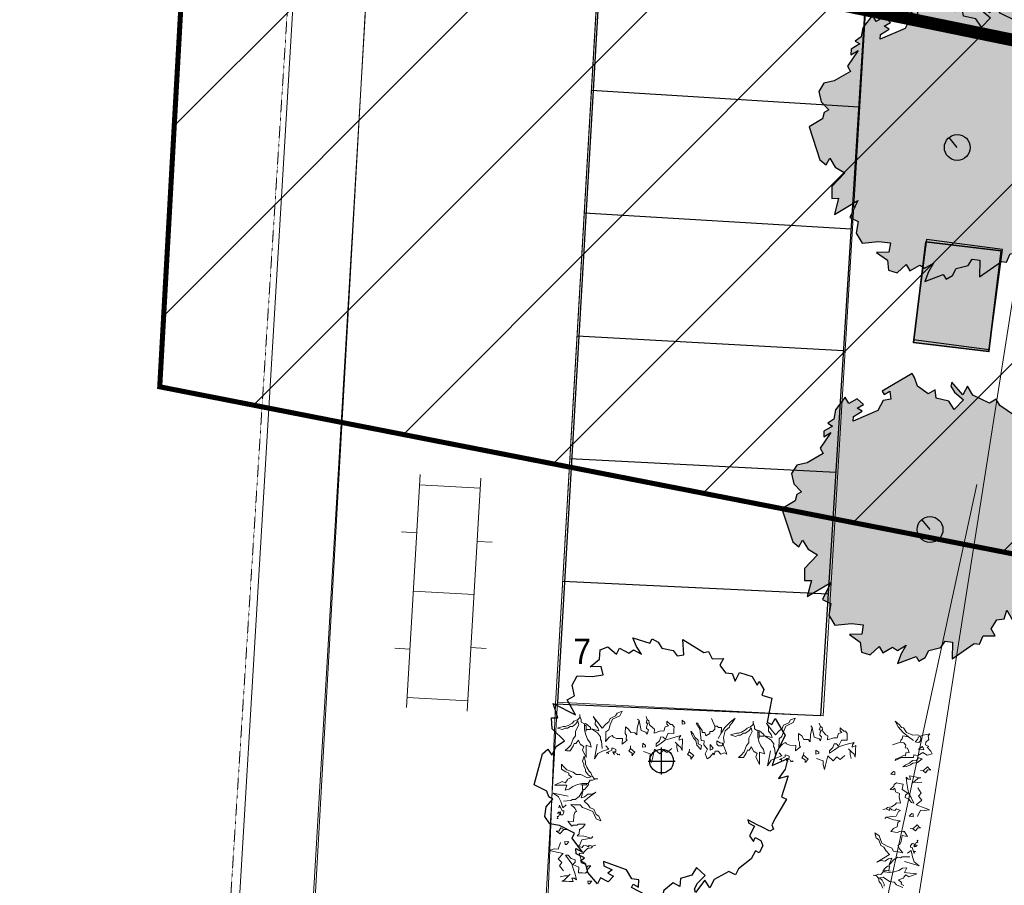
# Model space of a CAD drawing. Extents: x -1000932 to 2054797, y 285738 to 764020.
# Tile 880 of 1056: x 1339886 to 1359313, y 483470 to 500538. Entities that reach past the tile are written whole.
import ezdxf

# ---------------------------------------------------------------- set-up
doc = ezdxf.new("R2010")
doc.units = 0
doc.header["$MEASUREMENT"] = 0
doc.linetypes.add('DASHDOT', pattern=[1, 0.5, -0.25, 0, -0.25])
doc.layers.get('0').update_dxf_attribs({"color": 1, "linetype": 'CONTINUOUS'})
for name, color, linetype in [('--schets pp', 1, 'CONTINUOUS'), ('-boom', 8, 'CONTINUOUS'), ('-boom beschermd', 82, 'CONTINUOUS'), ('31.', 7, 'CONTINUOUS'), ('A-0010--', 4, 'CONTINUOUS'), ('A-0900-TERREIN', 14, 'CONTINUOUS'), ('bomen', 1, 'CONTINUOUS')]:
    doc.layers.add(name, color=color, linetype=linetype)
for name, color, linetype, lineweight in [('B02', 1, 'CONTINUOUS', 30), ('S02', 7, 'CONTINUOUS', 0), ('T03', 84, 'CONTINUOUS', 0), ('T05', 84, 'CONTINUOUS', 0), ('V00', 7, 'CONTINUOUS', 0), ('Z09', 7, 'CONTINUOUS', 0)]:
    doc.layers.add(name, color=color, linetype=linetype, lineweight=lineweight)
doc.styles.add('JK-T', font='arial.ttf', dxfattribs={"width": 0.9})

# ---------------------------------------------------------------- blocks, each defined once
blk = doc.blocks.new('S022')
at = {"layer": 'S02', "color": 7, "linetype": 'Continuous', "lineweight": 0}
for p, q in [((0.0308, -0.2299), (0.0308, 0.2301)), ((0.1508, -0.2299), (0.1508, 0.2301)), ((0.0308, 0.2101), (0.1508, 0.2101)), ((0.0008, 0.1151), (0.0308, 0.1151)), ((0.1508, 0.1051), (0.1808, 0.1051)), ((0.0308, 0.0001), (0.1508, 0.0001)), ((0.0008, -0.1147), (0.0308, -0.1147)), ((0.1508, -0.1047), (0.1808, -0.1047)), ((0.0308, -0.2099), (0.1508, -0.2099))]:
    blk.add_line(p, q, dxfattribs=at)
blk = doc.blocks.new('eigendomssituatie')
at = {"layer": '--schets pp', "linetype": 'Continuous', "transparency": 33554495}
h = blk.add_hatch(color=140, dxfattribs=at)
h.dxf.hatch_style = 1
h.paths.add_polyline_path([(9221, 16017), (-3884, 17237), (-5436, 504), (0, 0), (-2500, -26949), (-6847, -26546), (-6943, -27582), (-9442, -27350), (-9346, -26314), (-13692, -25911), (-13542, -23750), (-24868, -22700), (-35971, -21670), (-39085, -21481), (-35919, 15171), (-35449, 20057), (-40996, 20385), (-45060, -52868), (-5988, -60874), (-5392, -55500), (3604, -48873)])
at = {"layer": '--schets pp', "color": 140, "linetype": 'Continuous', "const_width": 250}
blk.add_lwpolyline([(9221, 16017), (-3884, 17237), (-5436, 504), (0, 0), (-2500, -26949), (-6847, -26546), (-6943, -27582), (-9442, -27350), (-9346, -26314), (-13692, -25911), (-13542, -23750), (-24868, -22700), (-35971, -21670), (-39085, -21481), (-35919, 15171), (-35449, 20057), (-40996, 20385), (-45060, -52868), (-5988, -60874), (-5392, -55500), (3604, -48873)], close=True, dxfattribs=at)
blk = doc.blocks.new('boom')
at = {"layer": '31.', "color": 7, "linetype": 'Continuous'}
for points in [[(2252, -1106), (2174, -1256), (2210, -1343), (2134, -1385), (1982, -1306), (1886, -1256), (1704, -1162), (1724, -1227), (1831, -1282), (1731, -1475), (1810, -1584), (1849, -1510), (1958, -1566), (2000, -1669), (1928, -1809), (1853, -1770), (1769, -1930), (1516, -2125), (1455, -2242), (1326, -2176), (1036, -2338), (950, -2502), (853, -2352), (667, -2590), (646, -2521), (706, -2406), (860, -2260), (686, -2098), (595, -2253), (372, -2314), (359, -2471), (230, -2404), (44, -2552), (-1, -2709), (-40, -2785), (-597, -2495), (-564, -2431), (-457, -2486), (-449, -2341), (-589, -2322), (-691, -2147), (-1147, -1978), (-1138, -2064), (-977, -2148), (-1064, -2211), (-947, -2272), (-1056, -2379), (-1206, -2301), (-1268, -2419), (-1454, -2198), (-1493, -2035), (-1602, -1968), (-1524, -1910), (-1684, -1827), (-1691, -1726), (-1560, -1794), (-1766, -1521), (-1716, -1425), (-2016, -1269), (-2204, -1239), (-2305, -1092), (-2275, -903), (-2143, -754), (-2228, -709), (-2266, -594), (-2513, -466), (-2348, 139), (-2243, 236), (-2169, 116), (-2080, 288), (-1914, 397), (-2159, 633), (-2173, 849), (-2048, 851), (-2137, 1136), (-1701, 908), (-1864, 1205), (-1716, 1286), (-1765, 1496), (-1667, 1683), (-1367, 1668), (-1156, 1699), (-1191, 1867), (-1412, 1860), (-1226, 2010), (-1212, 2193), (-1060, 2251), (-889, 2107), (-828, 2225), (-644, 2130), (-557, 2193), (-396, 2110), (-496, 2257), (-569, 2431), (-230, 2323), (-186, 2409), (-68, 2347), (6, 2228), (227, 2181), (306, 2072), (441, 2096), (417, 2398), (831, 2139), (923, 2159), (996, 2012), (1218, 2019), (1151, 1891), (1262, 1738), (1393, 1724), (1450, 1572), (1539, 1743), (1787, 1669), (1887, 1495), (1926, 1570), (2020, 1412)], [(2020, 1412), (1980, 1296), (2174, 1237), (2080, 768), (2177, 718), (2238, 836), (2438, 502), (2265, 170), (2180, -89), (2493, 49), (2438, -158), (2305, -345), (2498, -295), (2366, -703), (2463, -753), (2252, -1106)]]:
    blk.add_lwpolyline(points, dxfattribs=at)
blk.add_circle((0, 0), 235, dxfattribs=at)
blk = doc.blocks.new('UNNAMED')
at = {"color": 0}
for p, q in [((0, -0.5), (0, 0.5)), ((-0.5, 0), (0.5, 0))]:
    blk.add_line(p, q, dxfattribs=at)
blk = doc.blocks.new('nieuwe bomen')
at = {"layer": '-boom beschermd', "linetype": 'Continuous', "true_color": 0xd5bf15, "transparency": 33554559}
h = blk.add_hatch(color=52, dxfattribs=at)
h.dxf.hatch_style = 1
h.paths.add_polyline_path([(2240, 1375), (2147, 1534), (2182, 1631), (2096, 1673), (1935, 1578), (1832, 1518), (1639, 1404), (1658, 1477), (1771, 1543), (1651, 1748), (1732, 1872), (1778, 1792), (1894, 1860), (1934, 1975), (1847, 2123), (1767, 2076), (1667, 2247), (1380, 2445), (1306, 2570), (1170, 2490), (845, 2651), (741, 2825), (644, 2655), (427, 2905), (408, 2829), (480, 2706), (657, 2556), (476, 2369), (368, 2533), (121, 2587), (98, 2757), (-38, 2677), (-250, 2828), (-308, 2997), (-355, 3077), (-947, 2730), (-907, 2662), (-793, 2728), (-776, 2570), (-928, 2542), (-1029, 2345), (-1518, 2134), (-1512, 2229), (-1342, 2330), (-1441, 2394), (-1315, 2467), (-1441, 2577), (-1600, 2484), (-1674, 2609), (-1865, 2358), (-1898, 2178), (-2014, 2098), (-1925, 2040), (-2095, 1940), (-2097, 1829), (-1958, 1911), (-2167, 1602), (-2107, 1499), (-2426, 1312), (-2630, 1269), (-2731, 1102), (-2688, 898), (-2535, 743), (-2626, 690), (-2661, 562), (-2923, 408), (-2709, -243), (-2589, -343), (-2515, -208), (-2408, -390), (-2221, -499), (-2475, -771), (-2478, -1007), (-2342, -1003), (-2423, -1319), (-1960, -1046), (-2121, -1378), (-1955, -1459), (-1996, -1691), (-1879, -1889), (-1552, -1855), (-1320, -1878), (-1349, -2063), (-1591, -2068), (-1379, -2221), (-1354, -2421), (-1184, -2474), (-1006, -2308), (-933, -2434), (-738, -2319), (-639, -2383), (-468, -2283), (-569, -2450), (-639, -2644), (-275, -2507), (-222, -2598), (-97, -2524), (-23, -2389), (215, -2326), (296, -2202), (445, -2222), (436, -2552), (872, -2246), (974, -2263), (1046, -2098), (1288, -2094), (1208, -1957), (1320, -1784), (1463, -1762), (1516, -1593), (1623, -1775), (1889, -1680), (1988, -1484), (2035, -1564), (2129, -1386), (2079, -1262), (2287, -1186), (2159, -680), (2261, -620), (2335, -745), (2534, -370), (2326, -17), (2219, 260), (2568, 128), (2496, 351), (2341, 547), (2554, 504), (2388, 941), (2490, 1001)])
at = {"layer": '-boom beschermd', "color": 52, "linetype": 'Continuous', "true_color": 0xd5bf15}
blk.add_lwpolyline([(2240, 1375), (2147, 1534), (2182, 1631), (2096, 1673), (1935, 1578), (1832, 1518), (1639, 1404), (1658, 1477), (1771, 1543), (1651, 1748), (1732, 1872), (1778, 1792), (1894, 1860), (1934, 1975), (1847, 2123), (1767, 2076), (1667, 2247), (1380, 2445), (1306, 2570), (1170, 2490), (845, 2651), (741, 2825), (644, 2655), (427, 2905), (408, 2829), (480, 2706), (657, 2556), (476, 2369), (368, 2533), (121, 2587), (98, 2757), (-38, 2677), (-250, 2828), (-308, 2997), (-355, 3077), (-947, 2730), (-907, 2662), (-793, 2728), (-776, 2570), (-928, 2542), (-1029, 2345), (-1518, 2134), (-1512, 2229), (-1342, 2330), (-1441, 2394), (-1315, 2467), (-1441, 2577), (-1600, 2484), (-1674, 2609), (-1865, 2358), (-1898, 2178), (-2014, 2098), (-1925, 2040), (-2095, 1940), (-2097, 1829), (-1958, 1911), (-2167, 1602), (-2107, 1499), (-2426, 1312), (-2630, 1269), (-2731, 1102), (-2688, 898), (-2535, 743), (-2626, 690), (-2661, 562), (-2923, 408), (-2709, -243), (-2589, -343), (-2515, -208), (-2408, -390), (-2221, -499), (-2475, -771), (-2478, -1007), (-2342, -1003), (-2423, -1319), (-1960, -1046), (-2121, -1378), (-1955, -1459), (-1996, -1691), (-1879, -1889), (-1552, -1855), (-1320, -1878), (-1349, -2063), (-1591, -2068), (-1379, -2221), (-1354, -2421), (-1184, -2474), (-1006, -2308), (-933, -2434), (-738, -2319), (-639, -2383), (-468, -2283), (-569, -2450), (-639, -2644), (-275, -2507), (-222, -2598), (-97, -2524), (-23, -2389), (215, -2326), (296, -2202), (445, -2222), (436, -2552), (872, -2246), (974, -2263), (1046, -2098), (1288, -2094), (1208, -1957), (1320, -1784), (1463, -1762), (1516, -1593), (1623, -1775), (1889, -1680), (1988, -1484), (2035, -1564), (2129, -1386), (2079, -1262), (2287, -1186), (2159, -680), (2261, -620), (2335, -745), (2534, -370), (2326, -17), (2219, 260), (2568, 128), (2496, 351), (2341, 547), (2554, 504), (2388, 941), (2490, 1001)], close=True, dxfattribs=at)
blk.add_lwpolyline([(0, 0), (-163, 196)], dxfattribs=at)
blk.add_circle((0, 0), 255, dxfattribs=at)

msp = doc.modelspace()

# ---------------------------------------------------------------- hatches: boundary and pattern name
at = {"layer": '--schets pp', "linetype": 'Continuous'}
h = msp.add_hatch(dxfattribs=at)
h.set_pattern_fill('ANSI31', color=241, scale=20000)
h.set_pattern_definition([(45, (1056624.2, 0), (-1767.767, 1767.767), [])])
edge = h.paths.add_edge_path()
edge.add_line((1412428.905, 599424.851), (1410735.472, 580081.091))
edge.add_line((1410735.472, 580081.091), (1418225.821, 579453.983))
edge.add_line((1418225.821, 579453.983), (1411354.035, 500066.664))
edge.add_line((1411354.035, 500066.664), (1402241.693, 493354.472))
edge.add_line((1402241.693, 493354.472), (1400998.095, 482143.686))
edge.add_line((1400998.095, 482143.686), (1400511.26, 482209.964))
edge.add_line((1400511.26, 482209.964), (1397378.697, 459200.025))
edge.add_line((1397378.697, 459200.025), (1371546.449, 465342.604))
edge.add_line((1371546.449, 465342.604), (1374864.899, 486994.847))
edge.add_line((1374864.899, 486994.847), (1342649.165, 493299.452))
edge.add_line((1342649.165, 493299.452), (1347219.072, 575452.455))
edge.add_arc((1365855.973, 574415.744), 18665.712, 106.9763879, 176.8161015, ccw=False)
edge.add_line((1360406.003, 592268.101), (1378561.723, 598455.689))
edge.add_arc((1392338.578, 564014.999), 37093.974, 88.4396865, 111.8022388, ccw=False)
edge.add_line((1393348.618, 601095.219), (1394872.404, 600961.82))
edge.add_line((1394872.404, 600961.82), (1412428.905, 599424.851))
edge = h.paths.add_edge_path(flags=16)
edge.add_line((1401594.9, 590335.058), (1399898.151, 570953.43))
edge.add_line((1399898.151, 570953.43), (1407398.264, 570325.504))
edge.add_line((1407398.264, 570325.504), (1401781.368, 505435.484))
edge.add_line((1401781.368, 505435.484), (1392785.423, 498809.03))
edge.add_line((1392785.423, 498809.03), (1392189.306, 493435.155))
edge.add_line((1392189.306, 493435.155), (1391951.613, 493467.515))
edge.add_line((1391951.613, 493467.515), (1388958.392, 471481.093))
edge.add_line((1388958.392, 471481.093), (1382827.439, 472938.955))
edge.add_line((1382827.439, 472938.955), (1386203.274, 494965.624))
edge.add_line((1386203.274, 494965.624), (1353117.485, 501440.499))
edge.add_line((1353117.485, 501440.499), (1357203.637, 574897.046))
edge.add_arc((1365855.973, 574415.744), 8665.712, 106.1143616, 176.8161015, ccw=False)
edge.add_line((1363450.757, 582740.977), (1382053.36, 589080.866))
edge.add_arc((1392338.578, 564014.999), 27093.974, 89.0254668, 112.3096958, ccw=False)
edge.add_line((1392799.392, 591105.053), (1394000.298, 590999.921))
edge.add_line((1394000.298, 590999.921), (1401594.9, 590335.058))
at = {"layer": 'A-0900-TERREIN', "linetype": 'Continuous', "lineweight": 5}
msp.add_hatch(color=8, dxfattribs=at).paths.add_polyline_path([(1359010.482, 493994.812), (1357521.38, 494175.312), (1357762.032, 496160.78), (1359251.134, 495980.28)], flags=0)

# ---------------------------------------------------------------- linework, layer by layer
at = {"layer": '--schets pp', "color": 241, "linetype": 'Continuous', "const_width": 100}
for points in [[(1412428.905, 599424.851), (1410735.472, 580081.091), (1418225.821, 579453.983), (1411354.035, 500066.664), (1402241.693, 493354.472), (1400998.095, 482143.686), (1400511.26, 482209.964), (1397378.697, 459200.025), (1371546.449, 465342.604), (1374864.899, 486994.847), (1342649.165, 493299.452), (1347219.072, 575452.455, -0.314530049), (1360406.003, 592268.101), (1378561.723, 598455.689, -0.102292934), (1393348.618, 601095.219), (1394872.404, 600961.82)], [(1401594.9, 590335.058), (1399898.151, 570953.43), (1407398.264, 570325.504), (1401781.368, 505435.484), (1392785.423, 498809.03), (1392189.306, 493435.155), (1391951.613, 493467.515), (1388958.392, 471481.093), (1382827.439, 472938.955), (1386203.274, 494965.624), (1353117.485, 501440.499), (1357203.637, 574897.046, -0.318668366), (1363450.757, 582740.977), (1382053.36, 589080.866, -0.10194762), (1392799.392, 591105.053), (1394000.298, 590999.921)]]:
    msp.add_lwpolyline(points, format="xyb", close=True, dxfattribs=at)
at = {"layer": '--schets pp', "ltscale": 200}
for points in [[(1351450.032, 503979.671), (1356742.032, 503611.78), (1355685.032, 486808.78), (1350459.032, 487040.78)], [(1351481.298, 503998.921), (1350496.298, 487077.921)], [(1356440.032, 498810.905), (1351166.89, 499139.999)], [(1356440.032, 498810.905), (1351166.89, 499139.999)], [(1356289.032, 496410.499), (1351025.317, 496720.155)], [(1356289.032, 496410.499), (1351025.317, 496720.155)], [(1356138.032, 494010.062), (1350883.747, 494300.312)], [(1356138.032, 494010.062), (1350883.747, 494300.312)], [(1355987.032, 491609.655), (1350742.175, 491880.468)], [(1355987.032, 491609.655), (1350742.175, 491880.468)], [(1355836.032, 489209.218), (1350600.605, 489460.624)], [(1355836.032, 489209.218), (1350600.605, 489460.624)]]:
    msp.add_lwpolyline(points, dxfattribs=at)
at = {"layer": 'A-0010--', "color": 14, "linetype": 'DASHDOT', "lineweight": 13}
msp.add_lwpolyline([(1343759.251, 478699.702), (1346836.304, 526811.265)], dxfattribs=at)
at = {"layer": 'A-0900-TERREIN', "color": 14, "linetype": 'Continuous', "lineweight": 13}
for points in [[(1383595.032, 591361.78), (1362758.032, 583958.78, 0.325245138), (1355655.034, 574135.78), (1354955.032, 560602.78), (1354741.665, 559083.78), (1354609.665, 555824.78), (1354517.032, 554612.78), (1354018.032, 546438.78), (1354018.032, 546438.78), (1353521.032, 540316.78), (1353521.032, 540316.78), (1352963.144, 531197.927), (1357955.768, 530926.426), (1356869.764, 510955.933), (1351877.14, 511227.434), (1350459.032, 487040.78), (1350082.032, 477392.78), (1367540.032, 474405.78), (1382648.032, 472192.78), (1382811.353, 472942.78), (1388958.392, 471481.093), (1391128.423, 470963.905)], [(1383595.032, 591361.78), (1362758.032, 583958.78, 0.325245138), (1355655.034, 574135.78), (1354955.032, 560602.78), (1354697.437, 557017.708), (1354517.032, 554612.78), (1354517.032, 554612.78), (1354018.032, 546438.78), (1353699.245, 543593.936), (1353594.632, 541670.195), (1353521.032, 540316.78), (1353039.032, 532296.78), (1352979.229, 531197.052), (1351716.121, 508265.25), (1351559.032, 505842.78), (1350459.032, 487040.78), (1350082.032, 477392.78), (1367540.032, 474405.78), (1382648.032, 472192.78), (1382811.353, 472942.78), (1388958.392, 471481.093), (1391128.423, 470963.905)]]:
    msp.add_lwpolyline(points, format="xyb", dxfattribs=at)
msp.add_lwpolyline([(1350745.032, 586408.749), (1348910.032, 561645.546), (1350224.318, 559558.078), (1349234.471, 543836.732), (1348982.032, 541088.78), (1345615.032, 481465.78), (1350231.001, 481205.093)], dxfattribs=at)
at = {"layer": 'A-0900-TERREIN', "color": 8, "linetype": 'Continuous', "lineweight": 13}
msp.add_lwpolyline([(1359251.134, 495980.28), (1357762.032, 496160.78), (1357521.38, 494175.312), (1359010.482, 493994.812)], close=True, dxfattribs=at)
at = {"layer": 'A-0900-TERREIN', "color": 4, "linetype": 'Continuous', "lineweight": 35}
msp.add_lwpolyline([(1357762.032, 496160.78), (1357521.38, 494175.312), (1359010.482, 493994.812), (1359251.134, 495980.28)], close=True, dxfattribs=at)
at = {"layer": 'A-0900-TERREIN', "color": 7, "linetype": 'Continuous', "lineweight": 13}
for points in [[(1351378.675, 486165.093), (1351363.628, 486311.062), (1351343.944, 486342.921), (1351345.962, 486394.702), (1351286.89, 486474.984), (1351165.261, 486552.343), (1351314.382, 486515.374), (1351296.132, 486578.359), (1351241.566, 486642.859), (1351244.843, 486725.734), (1351200.868, 486800.202), (1351294.778, 486677.093), (1351378.915, 486569.905), (1351449.474, 486650.296), (1351513.452, 486694.484), (1351536.761, 486760.968), (1351642.536, 486808.874), (1351675.853, 486864.624), (1351770.802, 486902.374), (1351725.595, 486810.812), (1351582.937, 486743.609), (1351536.903, 486631.327), (1351507.345, 486538.952), (1351453.751, 486494.39), (1351450.097, 486400.999), (1351448.894, 486369.952), (1351446.429, 486307.78), (1351517.001, 486388.015), (1351575.575, 486422.202), (1351600.23, 486389.952), (1351661.56, 486366.812), (1351780.849, 486362.155), (1351776.55, 486253.405), (1351873.028, 486332.624), (1351853.138, 486354.155), (1351855.956, 486426.812), (1351831.495, 486464.077), (1351836.542, 486593.671), (1351897.073, 486549.671), (1351941.212, 486480.515), (1352024.087, 486477.296), (1352063.884, 486434.249), (1352069.105, 486569.015), (1352106.267, 486717.984), (1352076.05, 486745.28), (1352106.267, 486717.984), (1352145.327, 486524.374), (1352242.521, 486489.484), (1352267.144, 486452.218), (1352291.081, 486534.234), (1352255.909, 486561.749), (1352258.312, 486623.874), (1352285.798, 486664.265), (1352244.257, 486665.921), (1352267.982, 486737.78), (1352244.302, 486800.905), (1352267.982, 486737.78), (1352298.21, 486715.671), (1352315.894, 486637.187), (1352375.579, 486572.609), (1352411.013, 486550.312), (1352407.983, 486472.655), (1352534.237, 486514.374), (1352596.386, 486511.952), (1352620.536, 486594.171), (1352688.837, 486617.421), (1352653.798, 486649.89), (1352656.019, 486706.843), (1352726.087, 486641.89), (1352762.321, 486640.452), (1352797.155, 486597.624), (1352794.946, 486540.687), (1352791.87, 486462.812), (1352682.982, 486467.093), (1352626.495, 486349.812), (1352581.374, 486393.265), (1352534.759, 486395.077), (1352511.019, 486318.046), (1352446.468, 486258.343), (1352444.441, 486206.562), (1352545.681, 486275.234), (1352615.347, 486329.53), (1352704.608, 486357.155), (1352820.317, 486394.296), (1352930.31, 486421.14), (1352897.362, 486375.718), (1352895.552, 486328.952), (1352964.255, 486357.546), (1352961.241, 486279.718), (1352958.774, 486217.562), (1352955.366, 486129.39), (1352931.483, 486187.499), (1352881.56, 486236.155), (1352821.614, 486295.515), (1352855.11, 486262.374), (1352852.06, 486185.421), (1352871.13, 486101.562)], [(1350936.72, 486808.359), (1350936.548, 486777.265), (1350889.681, 486730.718), (1350822.066, 486705.124), (1350790.767, 486668.984), (1350707.657, 486622.765), (1350650.349, 486602.265), (1350608.919, 486602.484), (1350494.771, 486571.734), (1350593.101, 486540.187), (1350650.187, 486565.812), (1350691.849, 486565.609), (1350749.015, 486601.812), (1350790.499, 486601.609), (1350858.257, 486653.14), (1350899.985, 486709.905), (1350920.319, 486637.28), (1350852.368, 486507.905), (1350851.898, 486414.593), (1350804.837, 486357.655), (1350762.778, 486233.327), (1350700.333, 486171.437), (1350648.13, 486125.03), (1350679.353, 486124.874), (1350746.714, 486124.593), (1350804.149, 486212.39), (1350825.134, 486269.468), (1350861.544, 486269.28), (1350908.544, 486331.218), (1350949.528, 486237.765), (1350970.245, 486237.671), (1351016.89, 486201.015), (1350990.528, 486138.968), (1351062.55, 485988.14), (1351063.107, 486117.859), (1351063.681, 486231.859), (1351161.987, 486195.14), (1351141.657, 486278.28), (1351090.153, 486351.124), (1351054.306, 486439.577), (1351028.845, 486532.952), (1351029.226, 486621.218), (1351029.398, 486652.296), (1351029.226, 486621.218), (1351060.378, 486621.062), (1351059.851, 486506.874), (1351060.015, 486543.187), (1351148.101, 486542.718), (1351148.263, 486579.03), (1351096.694, 486626.062), (1351050.196, 486657.39), (1351029.398, 486652.296), (1350967.224, 486688.859), (1350967.419, 486735.499), (1350936.72, 486808.359), (1350936.858, 486839.499)], [(1352954.442, 486647.062), (1352957.474, 486724.718), (1353012.784, 486681.062), (1353011.776, 486655.171), (1352954.442, 486647.062)], [(1353448.778, 485965.562), (1353410.927, 486060.374), (1353456.007, 486152.124), (1353386.757, 486237.812), (1353390.026, 486320.859), (1353333.071, 486323.077), (1353305.741, 486557.687), (1353232.353, 486669.64), (1353263.392, 486668.405), (1353306.944, 486588.734), (1353351.093, 486519.609), (1353349.696, 486483.374), (1353406.655, 486481.14), (1353424.931, 486418.015), (1353504.591, 486461.749), (1353506.235, 486503.187), (1353557.983, 486501.14), (1353601.253, 486546.14), (1353603.644, 486608.421), (1353537.042, 486761.437), (1353603.644, 486608.421), (1353645.081, 486606.812), (1353675.556, 486584.734), (1353732.515, 486582.499), (1353728.023, 486468.562), (1353666.849, 486361.905), (1353728.023, 486468.562), (1353799.794, 486579.859), (1353902.827, 486690.093), (1354004.237, 486764.077), (1353943.638, 486672.937), (1353895.044, 486622.999), (1353893.599, 486586.734), (1353807.714, 486517.312), (1353771.378, 486383.718), (1353787.628, 486289.78), (1353765.753, 486238.765), (1353746.433, 486275.812), (1353704.997, 486277.421), (1353644.308, 486321.28), (1353643.3, 486295.39), (1353641.657, 486253.952), (1353676.888, 486221.296), (1353733.841, 486219.077), (1353765.753, 486238.765), (1353794.548, 486180.39), (1353836.482, 486054.296), (1353790.696, 486081.999), (1353722.396, 486058.765), (1353667.464, 486112.765), (1353610.335, 486115.015), (1353586.778, 486043.14), (1353567.249, 486075.187), (1353501.888, 485994.593), (1353448.778, 485965.562)], [(1354355.251, 486674.812), (1354355.079, 486643.718), (1354308.212, 486597.187), (1354240.597, 486571.593), (1354209.298, 486535.437), (1354126.189, 486489.218), (1354068.88, 486468.718), (1354027.45, 486468.968), (1353913.302, 486438.187), (1354011.632, 486406.655), (1354068.718, 486432.28), (1354110.38, 486432.093), (1354167.546, 486468.28), (1354209.03, 486468.093), (1354276.788, 486519.593), (1354318.517, 486576.374), (1354338.851, 486503.749), (1354270.899, 486374.374), (1354270.429, 486281.062), (1354223.368, 486224.124), (1354181.31, 486099.78), (1354118.864, 486037.905), (1354066.661, 485991.499), (1354097.884, 485991.343), (1354165.245, 485991.062), (1354222.681, 486078.843), (1354243.665, 486135.937), (1354280.075, 486135.749), (1354327.075, 486197.687), (1354368.06, 486104.218), (1354388.776, 486104.124), (1354435.421, 486067.468), (1354409.06, 486005.437), (1354481.081, 485854.593), (1354481.638, 485984.343), (1354482.212, 486098.312), (1354580.519, 486061.593), (1354560.189, 486144.749), (1354508.685, 486217.593), (1354472.837, 486306.03), (1354447.376, 486399.405), (1354447.757, 486487.687), (1354447.929, 486518.78), (1354447.757, 486487.687), (1354478.909, 486487.53), (1354478.382, 486373.343), (1354478.546, 486409.655), (1354566.632, 486409.187), (1354566.794, 486445.499), (1354515.226, 486492.53), (1354468.728, 486523.843), (1354447.929, 486518.78), (1354385.755, 486555.343), (1354385.95, 486601.968), (1354355.251, 486674.812), (1354355.39, 486705.968)], [(1354797.206, 486031.562), (1354782.159, 486177.53), (1354762.476, 486209.374), (1354764.493, 486261.155), (1354705.421, 486341.468), (1354583.792, 486418.812), (1354732.913, 486381.843), (1354714.663, 486444.812), (1354660.097, 486509.343), (1354663.374, 486592.187), (1354619.399, 486666.655), (1354713.31, 486543.562), (1354797.446, 486436.374), (1354868.005, 486516.78), (1354931.983, 486560.937), (1354955.292, 486627.437), (1355061.067, 486675.343), (1355094.384, 486731.093), (1355189.333, 486768.843), (1355144.126, 486677.28), (1355001.468, 486610.093), (1354955.435, 486497.78), (1354925.876, 486405.405), (1354872.282, 486360.843), (1354868.628, 486267.468), (1354867.425, 486236.405), (1354864.96, 486174.249), (1354935.532, 486254.468), (1354994.107, 486288.655), (1355018.761, 486256.405), (1355080.091, 486233.28), (1355199.38, 486228.624), (1355195.081, 486119.874), (1355291.56, 486199.093), (1355271.669, 486220.624), (1355274.487, 486293.28), (1355250.026, 486330.53), (1355255.073, 486460.155), (1355315.605, 486416.124), (1355359.743, 486346.968), (1355442.618, 486343.78), (1355482.415, 486300.718), (1355487.636, 486435.468), (1355524.798, 486584.468), (1355494.581, 486611.749), (1355524.798, 486584.468), (1355563.858, 486390.843), (1355661.052, 486355.968), (1355685.675, 486318.687), (1355709.612, 486400.718), (1355674.441, 486428.218), (1355676.843, 486490.343), (1355704.329, 486530.718), (1355662.788, 486532.405), (1355686.513, 486604.249), (1355662.833, 486667.374), (1355686.513, 486604.249), (1355716.741, 486582.124), (1355734.425, 486503.655), (1355794.11, 486439.062), (1355829.544, 486416.78), (1355826.515, 486339.124), (1355952.769, 486380.843), (1356014.917, 486378.405), (1356039.067, 486460.655), (1356107.368, 486483.874), (1356072.329, 486516.343), (1356074.55, 486573.312), (1356144.618, 486508.343), (1356180.853, 486506.905), (1356215.687, 486464.093), (1356213.478, 486407.155), (1356210.401, 486329.28), (1356101.513, 486333.562), (1356045.026, 486216.28), (1355999.905, 486259.718), (1355953.29, 486261.53), (1355929.55, 486184.499), (1355864.999, 486124.812), (1355862.972, 486073.03), (1355964.212, 486141.687), (1356033.878, 486195.999), (1356123.14, 486223.624), (1356238.849, 486260.78), (1356348.841, 486287.593), (1356315.894, 486242.187), (1356314.083, 486195.405), (1356382.786, 486224.03), (1356379.773, 486146.187), (1356377.306, 486084.03), (1356373.898, 485995.843), (1356350.015, 486053.968), (1356300.091, 486102.624), (1356240.146, 486161.968), (1356273.642, 486128.843), (1356270.591, 486051.905), (1356289.661, 485968.03)], [(1357887.509, 486061.296), (1357788.931, 486034.78), (1357703.064, 486090.265), (1357609.878, 486031.499), (1357527.782, 486044.437), (1357518.919, 485988.14), (1357282.735, 485988.39), (1357162.968, 485928.577), (1357167.821, 485959.265), (1357252.028, 485993.218), (1357325.847, 486028.984), (1357361.673, 486023.359), (1357370.538, 486079.671), (1357435.364, 486090.452), (1357401.232, 486174.671), (1357360.267, 486181.155), (1357368.343, 486232.312), (1357328.71, 486280.53), (1357267.134, 486290.187), (1357107.394, 486241.905), (1357267.134, 486290.187), (1357273.571, 486331.14), (1357299.056, 486358.827), (1357307.921, 486415.14), (1357420.556, 486397.374), (1357519.341, 486324.171), (1357420.556, 486397.374), (1357318.411, 486481.655), (1357220.96, 486596.859), (1357159.319, 486706.218), (1357242.759, 486635.374), (1357286.683, 486581.296), (1357322.53, 486575.624), (1357381.452, 486482.218), (1357509.882, 486430.53), (1357605.087, 486435.687), (1357653.196, 486408.015), (1357614.142, 486393.155), (1357607.706, 486352.187), (1357557.06, 486297.03), (1357582.648, 486293.015), (1357623.614, 486286.53), (1357660.157, 486317.718), (1357669.017, 486374.015), (1357653.196, 486408.015), (1357714.528, 486429.796), (1357844.659, 486456.718), (1357811.79, 486414.484), (1357826.899, 486343.921), (1357766.847, 486295.687), (1357757.95, 486239.202), (1357826.569, 486207.421), (1357792.474, 486191.765), (1357864.872, 486117.437), (1357887.509, 486061.296)], [(1353326.194, 486146.859), (1353246.382, 486232.952), (1353223.921, 486322.14), (1353184.126, 486365.187), (1353145.53, 486439.484), (1353127.294, 486507.609), (1353172.066, 486454.015), (1353215.995, 486384.687), (1353276.124, 486330.484), (1353273.28, 486257.984), (1353339.556, 486224.109), (1353326.194, 486146.859)], [(1352175.468, 486191.843), (1352178.501, 486269.515), (1352233.81, 486225.843), (1352232.804, 486199.968), (1352175.468, 486191.843)], [(1351279.788, 486255.312), (1351224.997, 485961.655), (1351294.151, 486068.421), (1351386.122, 486112.484), (1351507.948, 486153.577), (1351449.487, 486218.218)], [(1351500.425, 486059.468), (1351501.357, 486083.171), (1351460.089, 486084.796), (1351571.189, 486137.452), (1351572.634, 486173.89), (1351598.54, 486172.89), (1351649.483, 486150.14), (1351647.849, 486108.546), (1351601.028, 486103.827), (1351603.251, 486081.593), (1351624.651, 486046.421), (1351599.64, 486068.937), (1351590.458, 486104.202), (1351636.708, 486088.234), (1351636.708, 486088.234), (1351636.708, 486088.234), (1351636.708, 486088.234), (1351636.708, 486088.234), (1351682.519, 486065.718), (1351679.837, 486040.593), (1351723.868, 486058.905), (1351721.526, 486036.249)], [(1351966.534, 486026.64), (1351968.46, 486075.28), (1351902.575, 486114.171), (1351935.866, 486170.077), (1351937.892, 486221.859), (1351935.866, 486170.077), (1352022.423, 486094.077), (1351978.702, 486040.499), (1351978.052, 486023.046)], [(1352192.247, 486106.327), (1352323.689, 486059.687), (1352321.991, 485983.687), (1352349.903, 485888.64), (1352369.021, 485972.312), (1352413.362, 486156.765), (1352517.232, 486061.187), (1352589.105, 486135.624), (1352653.691, 486085.859), (1352751.021, 486165.484)], [(1353128.335, 485959.921), (1353130.261, 486008.562), (1353064.364, 486047.437), (1353097.669, 486103.359), (1353099.694, 486155.14), (1353097.669, 486103.359), (1353184.224, 486027.359), (1353140.503, 485973.765), (1353139.855, 485956.327)], [(1353507.374, 486134.577), (1353509.587, 486191.546), (1353511.845, 486248.687), (1353536.317, 486211.265), (1353571.101, 486173.562), (1353549.628, 486153.702), (1353507.374, 486134.577)], [(1354698.319, 486121.78), (1354643.528, 485828.124), (1354712.683, 485934.905), (1354804.653, 485978.937), (1354926.48, 486020.03), (1354868.019, 486084.687)], [(1355385.066, 485893.093), (1355386.991, 485941.749), (1355321.107, 485980.655), (1355354.398, 486036.53), (1355356.423, 486088.343), (1355354.398, 486036.53), (1355440.954, 485960.53), (1355397.233, 485906.968), (1355396.583, 485889.53)], [(1355593.999, 486058.312), (1355597.032, 486135.968), (1355652.341, 486092.312), (1355651.335, 486066.437), (1355593.999, 486058.312)], [(1357726.487, 486139.234), (1357670.173, 486148.077), (1357613.685, 486156.999), (1357653.716, 486176.937), (1357695.212, 486207.077), (1357712.439, 486183.437), (1357726.487, 486139.234)], [(1351258.821, 485572.218), (1351227.73, 485572.39), (1351181.183, 485619.249), (1351155.591, 485686.874), (1351119.446, 485718.171), (1351073.226, 485801.28), (1351052.733, 485858.577), (1351052.95, 485900.015), (1351022.198, 486014.171), (1350990.655, 485915.827), (1351016.273, 485858.749), (1351016.083, 485817.077), (1351052.274, 485759.921), (1351052.079, 485718.437), (1351103.603, 485650.671), (1351160.37, 485608.952), (1351087.753, 485588.609), (1350958.366, 485656.562), (1350865.054, 485657.03), (1350808.114, 485704.093), (1350683.79, 485746.155), (1350621.907, 485808.593), (1350575.489, 485860.796), (1350575.339, 485829.577), (1350575.06, 485762.218), (1350662.853, 485704.78), (1350719.941, 485683.796), (1350719.751, 485647.39), (1350781.691, 485600.39), (1350688.233, 485559.405), (1350688.136, 485538.687), (1350651.487, 485492.046), (1350589.427, 485518.405), (1350438.605, 485446.39), (1350568.327, 485445.827), (1350682.319, 485445.249), (1350645.61, 485346.952), (1350728.749, 485367.28), (1350801.593, 485418.78), (1350890.042, 485454.624), (1350983.421, 485480.093), (1351071.679, 485479.702), (1351102.771, 485479.53), (1351071.679, 485479.702), (1351071.521, 485448.562), (1350957.335, 485449.077), (1350993.648, 485448.921), (1350993.187, 485360.827), (1351029.497, 485360.671), (1351076.534, 485412.234), (1351107.857, 485458.734), (1351102.771, 485479.53), (1351139.329, 485541.702), (1351185.962, 485541.515), (1351258.821, 485572.218), (1351289.966, 485572.077)], [(1354918.956, 485925.937), (1354919.888, 485949.624), (1354878.62, 485951.249), (1354989.72, 486003.905), (1354991.165, 486040.343), (1355017.071, 486039.343), (1355068.015, 486016.593), (1355066.38, 485974.999), (1355019.56, 485970.28), (1355021.782, 485948.062), (1355043.183, 485912.874), (1355018.171, 485935.405), (1355008.989, 485970.655), (1355055.239, 485954.718), (1355055.239, 485954.718), (1355055.239, 485954.718), (1355055.239, 485954.718), (1355055.239, 485954.718), (1355101.05, 485932.187), (1355098.368, 485907.062), (1355142.399, 485925.374), (1355140.058, 485902.718)], [(1355610.778, 485972.78), (1355742.22, 485926.155), (1355740.523, 485850.155), (1355768.435, 485755.093), (1355787.552, 485838.78), (1355831.894, 486023.218), (1355935.763, 485927.655), (1356007.636, 486002.093), (1356072.222, 485952.312), (1356169.552, 486031.968)], [(1357693.134, 485960.718), (1357598.316, 485891.515), (1357507.108, 485879.624), (1357459.704, 485845.124), (1357381.421, 485815.468), (1357311.63, 485805.312), (1357370.081, 485843.53), (1357444.06, 485879.062), (1357504.913, 485932.437), (1357576.587, 485921.155), (1357617.968, 485983.015), (1357693.134, 485960.718)], [(1357152.941, 485649.937), (1357076.165, 485662.015), (1357125.991, 485711.843), (1357151.577, 485707.827), (1357152.941, 485649.937)], [(1357855.689, 485742.39), (1357807.608, 485749.984), (1357761.302, 485689.077), (1357709.651, 485728.687), (1357658.464, 485736.749), (1357709.651, 485728.687), (1357795.241, 485805.765), (1357843.353, 485756.093), (1357860.607, 485753.405)], [(1357447.585, 484028.655), (1357300.866, 484030.765), (1357266.925, 484014.937), (1357215.73, 484022.984), (1357129.095, 483973.702), (1357038.066, 483861.937), (1357092.189, 484005.718), (1357027.515, 483994.952), (1356957.075, 483948.28), (1356875.159, 483961.218), (1356796.054, 483926.249), (1356929.296, 484005.14), (1357045.567, 484076.171), (1356973.97, 484155.64), (1356937.56, 484224.343), (1356874.247, 484255.249), (1356839.032, 484365.905), (1356787.542, 484405.499), (1356761.14, 484504.202), (1356846.798, 484448.624), (1356896.878, 484299.093), (1357003.017, 484240.265), (1357091.31, 484200.109), (1357129.314, 484141.687), (1357221.63, 484127.14), (1357252.337, 484122.327), (1357313.784, 484112.609), (1357242.349, 484192.077), (1357215.224, 484254.249), (1357250.148, 484274.968), (1357280.292, 484333.171), (1357298.835, 484451.093), (1357406.349, 484434.124), (1357338.935, 484539.202), (1357315.228, 484521.952), (1357243.403, 484533.234), (1357203.534, 484513.296), (1357075.411, 484533.452), (1357126.187, 484588.421), (1357200.017, 484624.187), (1357212.89, 484706.124), (1357260.294, 484740.609), (1357127.056, 484761.546), (1356983.448, 484815.843), (1356952.814, 484789.015), (1356983.448, 484815.843), (1357180.29, 484832.03), (1357226.298, 484924.484), (1357266.192, 484944.577), (1357187.519, 484977.937), (1357156.091, 484946.218), (1357094.675, 484955.859), (1357057.763, 484987.874), (1357051.267, 484946.812), (1356982.675, 484978.765), (1356917.224, 484962.624), (1356982.675, 484978.765), (1357008.169, 485006.202), (1357088.173, 485014.593), (1357159.284, 485066.343), (1357185.564, 485098.921), (1357262.343, 485086.843), (1357235.651, 485217.109), (1357245.31, 485278.546), (1357166.468, 485312.14), (1357151.36, 485382.687), (1357115.017, 485351.671), (1357058.71, 485360.53), (1357131.409, 485422.53), (1357137.064, 485458.359), (1357183.667, 485487.952), (1357239.962, 485479.109), (1357316.937, 485466.952), (1357299.978, 485359.312), (1357409.851, 485289.515), (1357361.437, 485249.78), (1357354.194, 485203.687), (1357427.923, 485171.124), (1357479.679, 485100.03), (1357530.866, 485091.984), (1357474.493, 485200.546), (1357428.702, 485276.077), (1357411.681, 485367.952), (1357388.308, 485487.202), (1357374.505, 485599.577), (1357415.761, 485561.562), (1357461.997, 485554.296), (1357441.62, 485625.874), (1357518.562, 485613.78), (1357580.009, 485604.077), (1357667.185, 485590.39), (1357606.673, 485573.468), (1357552.524, 485529.562), (1357486.564, 485476.952), (1357523.396, 485506.359), (1357599.464, 485494.343), (1357684.974, 485503.484)], [(1350615.562, 485130.265), (1350761.523, 485145.312), (1350793.382, 485164.984), (1350845.169, 485162.968), (1350925.452, 485222.046), (1351002.808, 485343.671), (1350965.845, 485194.546), (1351028.819, 485212.796), (1351093.329, 485267.374), (1351176.194, 485264.093), (1351250.675, 485308.062), (1351127.556, 485214.155), (1351020.378, 485130.015), (1351100.765, 485059.452), (1351144.948, 484995.484), (1351211.439, 484972.171), (1351259.333, 484866.39), (1351315.097, 484833.077), (1351352.847, 484738.124), (1351261.282, 484783.343), (1351194.081, 484925.999), (1351081.8, 484972.03), (1350989.421, 485001.593), (1350944.853, 485055.187), (1350851.472, 485058.843), (1350820.411, 485060.046), (1350758.251, 485062.499), (1350838.478, 484991.937), (1350872.677, 484933.359), (1350840.411, 484908.702), (1350817.271, 484847.374), (1350812.626, 484728.077), (1350703.866, 484732.39), (1350783.091, 484635.905), (1350804.622, 484655.796), (1350877.273, 484652.984), (1350914.54, 484677.437), (1351044.14, 484672.39), (1351000.132, 484611.859), (1350930.983, 484567.718), (1350927.767, 484484.843), (1350884.716, 484445.046), (1351019.485, 484439.827), (1351168.452, 484402.671), (1351195.745, 484432.89), (1351168.452, 484402.671), (1350974.849, 484363.609), (1350939.952, 484266.421), (1350902.677, 484241.796), (1350984.708, 484217.859), (1351012.218, 484253.03), (1351074.337, 484250.624), (1351114.737, 484223.14), (1351116.392, 484264.671), (1351188.247, 484240.952), (1351251.364, 484264.64), (1351188.247, 484240.952), (1351166.13, 484210.718), (1351087.655, 484193.046), (1351023.073, 484133.359), (1351000.78, 484097.921), (1350923.114, 484100.952), (1350964.835, 483974.702), (1350962.419, 483912.546), (1351044.644, 483888.39), (1351067.888, 483820.093), (1351100.36, 483855.14), (1351157.317, 483852.921), (1351092.357, 483782.843), (1351090.923, 483746.609), (1351048.095, 483711.78), (1350991.151, 483713.984), (1350913.284, 483717.062), (1350917.558, 483825.952), (1350800.286, 483882.437), (1350843.728, 483927.562), (1350845.538, 483974.171), (1350768.511, 483997.921), (1350708.806, 484062.468), (1350657.028, 484064.499), (1350725.694, 483963.249), (1350779.993, 483893.593), (1350807.626, 483804.327), (1350844.767, 483688.609), (1350871.601, 483578.624), (1350826.185, 483611.577), (1350779.417, 483613.39), (1350808.015, 483544.687), (1350730.187, 483547.687), (1350668.026, 483550.155), (1350579.849, 483553.562), (1350637.97, 483577.452), (1350686.62, 483627.374), (1350745.987, 483687.327), (1350712.841, 483653.827), (1350635.888, 483656.874), (1350552.032, 483637.812)], [(1357600.97, 484829.812), (1357662.638, 484954.905), (1357737.923, 484944.343), (1357835.573, 484960.952), (1357754.702, 484989.718), (1357576.687, 485055.296), (1357683.741, 485147.296), (1357618.212, 485227.374), (1357675.189, 485285.702), (1357607.466, 485391.655)], [(1350705.784, 485229.14), (1350412.13, 485283.937), (1350518.89, 485214.78), (1350562.948, 485122.812), (1350604.044, 485000.984), (1350668.683, 485059.452)], [(1350509.929, 485008.515), (1350533.634, 485007.577), (1350535.255, 485048.843), (1350587.925, 484937.749), (1350624.364, 484936.296), (1350623.36, 484910.39), (1350600.605, 484859.452), (1350559.007, 484861.093), (1350554.29, 484907.905), (1350532.064, 484905.687), (1350496.884, 484884.28), (1350519.403, 484909.296), (1350554.675, 484918.484), (1350538.706, 484872.234), (1350538.706, 484872.234), (1350538.706, 484872.234), (1350538.706, 484872.234), (1350538.706, 484872.234), (1350516.185, 484826.421), (1350491.062, 484829.093), (1350509.37, 484785.062), (1350486.722, 484787.405)], [(1357514.066, 484823.124), (1357437.29, 484835.202), (1357487.114, 484885.046), (1357512.702, 484881.015), (1357514.066, 484823.124)], [(1350477.114, 484542.405), (1350525.751, 484540.468), (1350564.64, 484606.359), (1350620.552, 484573.062), (1350672.331, 484571.046), (1350620.552, 484573.062), (1350544.55, 484486.515), (1350490.964, 484530.234), (1350473.517, 484530.874)], [(1357653.737, 484596.327), (1357605.657, 484603.921), (1357559.341, 484543.03), (1357507.7, 484582.624), (1357456.511, 484590.687), (1357507.7, 484582.624), (1357593.29, 484659.718), (1357641.403, 484610.03), (1357658.655, 484607.343)], [(1350642.317, 484333.468), (1350719.978, 484330.437), (1350676.316, 484275.124), (1350650.431, 484276.124), (1350642.317, 484333.468)], [(1357566.714, 484137.249), (1357543.278, 484140.937), (1357536.849, 484100.14), (1357497.515, 484216.624), (1357461.493, 484222.327), (1357465.517, 484247.937), (1357494.066, 484295.874), (1357535.187, 484289.39), (1357534.403, 484242.343), (1357556.737, 484241.952), (1357594.177, 484259.093), (1357568.89, 484236.89), (1357532.786, 484231.89), (1357554.048, 484275.952), (1357554.048, 484275.952), (1357554.048, 484275.952), (1357554.048, 484275.952), (1357554.048, 484275.952), (1357581.767, 484318.827), (1357606.403, 484313.218), (1357593.362, 484359.093), (1357615.583, 484354.124)], [(1350556.788, 484316.687), (1350510.149, 484185.249), (1350434.148, 484186.937), (1350339.107, 484159.03), (1350422.78, 484139.905), (1350607.237, 484095.577), (1350511.659, 483991.702), (1350586.091, 483919.827), (1350536.317, 483855.249), (1350615.95, 483757.921)], [(1357346.431, 483940.984), (1357631.677, 483852.28), (1357533.724, 483933.421), (1357500.708, 484029.921), (1357474.122, 484155.702), (1357403.097, 484105.187)], [(1357333.523, 483463.593), (1357279.274, 483491.093), (1357283.714, 483527.234), (1357227.689, 483581.155), (1357325.292, 483610.937), (1357327.81, 483631.499), (1357369.655, 483673.546), (1357428.21, 483640.124), (1357586.411, 483694.03), (1357457.642, 483709.734), (1357344.497, 483723.624), (1357392.435, 483816.968), (1357307.491, 483806.484), (1357229.132, 483763.843), (1357137.101, 483738.562), (1357041.388, 483724.187), (1356953.778, 483734.874), (1356922.919, 483738.671), (1356953.778, 483734.874), (1356957.573, 483765.796), (1357070.915, 483751.937), (1357034.872, 483756.343), (1357045.616, 483843.765), (1357009.573, 483848.171), (1356956.835, 483802.452), (1356920.296, 483759.921), (1356922.919, 483738.671), (1356879.351, 483681.202), (1356833.06, 483686.827), (1356757.112, 483664.859), (1356726.196, 483668.624)], [(1351097.528, 483554.499), (1351175.189, 483551.452), (1351131.524, 483496.155), (1351105.642, 483497.155), (1351097.528, 483554.499)], [(1356757.112, 483664.859), (1356787.972, 483661.046), (1356828.726, 483609.077), (1356846.247, 483538.921), (1356878.489, 483503.624), (1356914.689, 483415.687)], [(1356940.327, 483454.312), (1356945.364, 483495.484), (1356902.107, 483568.796), (1356850.601, 483616.874), (1356925.097, 483628.593), (1357045.661, 483545.984), (1357138.28, 483534.624), (1357189.333, 483481.234), (1357307.896, 483424.952)]]:
    msp.add_lwpolyline(points, dxfattribs=at)
at = {"layer": 'B02', "flags": 128}
msp.add_lwpolyline([(1359275.298, 496006.921), (1357780.298, 496201.921), (1357524.298, 494229.921), (1359011.298, 494036.921), (1359275.298, 496006.921)], dxfattribs=at)
at = {"layer": 'T03', "flags": 128}
msp.add_lwpolyline([(1355526.298, 476413.921), (1358774.298, 491373.921)], dxfattribs=at)
at = {"layer": 'T05', "flags": 128}
msp.add_lwpolyline([(1335753.229, 480763.362), (1340904.298, 479466.921), (1344103.298, 481237.921), (1346836.298, 526793.921), (1346351.298, 526833.921), (1348601.298, 561903.921), (1348889.298, 561913.921)], dxfattribs=at)
at = {"layer": 'V00', "flags": 128}
for points in [[(1345579.298, 481507.921), (1349091.298, 541203.921), (1349172.795, 542589.187), (1350227.795, 559614.187), (1348881.298, 561813.921), (1348889.298, 561913.921)], [(1350496.298, 487077.921), (1355741.298, 486813.921), (1356751.298, 503638.921), (1351481.298, 503998.921)], [(1356819.257, 478117.546), (1360226.259, 499763.374)], [(1350496.298, 487077.921), (1350157.298, 481261.921)]]:
    msp.add_lwpolyline(points, dxfattribs=at)

# ---------------------------------------------------------------- block references
at = {"layer": '--schets pp', "linetype": 'Continuous'}
for name, p in [('eigendomssituatie', (1398177.036, 554308.852)), ('nieuwe bomen', (1358385.126, 498018.642)), ('nieuwe bomen', (1357848.042, 490485.88))]:
    msp.add_blockref(name, p, dxfattribs=at)
at = {"layer": '-boom', "linetype": 'Continuous'}
msp.add_blockref('boom', (1352551.545, 485920.48), dxfattribs=at)
at = {"layer": 'bomen', "xscale": 531.2874016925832, "yscale": 531.2874016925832, "zscale": 531.2874016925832}
msp.add_blockref('UNNAMED', (1352551.545, 485920.48), dxfattribs=at)
at = {"layer": 'S02', "xscale": 10000, "yscale": 10000, "zscale": 10000, "rotation": 356.6739263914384}
msp.add_blockref('S022', (1347344.298, 489288.921), dxfattribs=at)

# ---------------------------------------------------------------- texts
at = {"layer": 'Z09', "style": 'JK-T', "width": 0.9}
msp.add_text('7', height=500, dxfattribs=at).set_placement((1350808.054, 487835.951))

doc.saveas('drawing.dxf')
